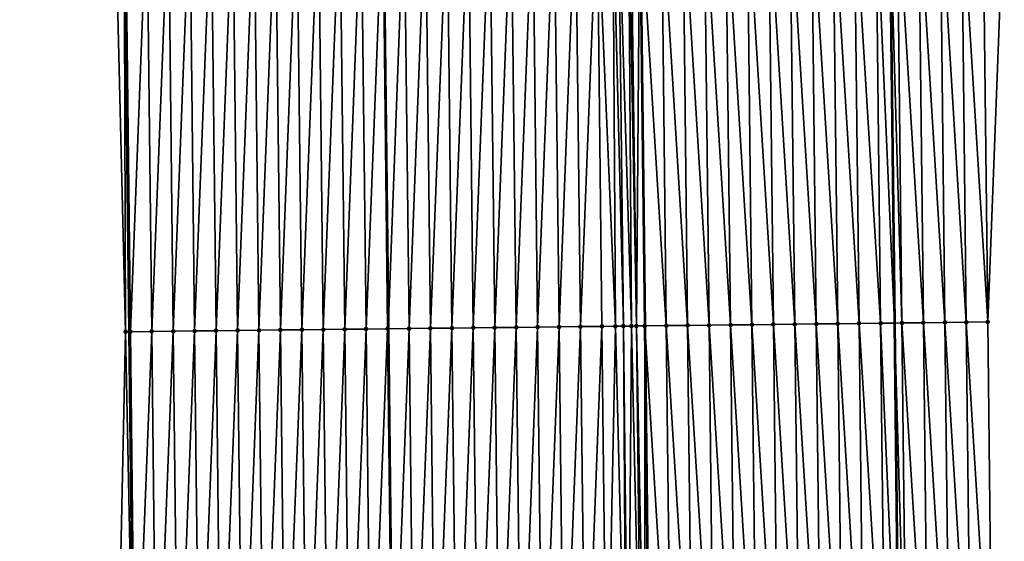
# Model space of a CAD drawing. Header units: feet. Extents: x 2007189 to 2022806, y 818621 to 837694.
# Tile 422 of 656: x 2011350 to 2011396, y 829077 to 829102. Entities that reach past the tile are written whole.
import ezdxf

# ---------------------------------------------------------------- set-up
doc = ezdxf.new("R2010")
doc.units = ezdxf.units.FT
doc.header["$MEASUREMENT"] = 0
for name, color, linetype, lineweight in [('EP_Travel Lane', 172, 'Continuous', 53), ('Road Shots', 141, 'Continuous', 100), ('Road X-Section', 40, 'Continuous', 13), ('STRIPING', 60, 'Continuous', 53)]:
    doc.layers.add(name, color=color, linetype=linetype, lineweight=lineweight)
doc.layers.add('I-77-MM17-21_SB-Surface-Border', color=7, linetype='Continuous')
doc.layers.add('I-77-MM17-21_SB-Surface-TIN', color=7, linetype='Continuous')

msp = doc.modelspace()

# ---------------------------------------------------------------- linework, layer by layer
at = {"layer": 'EP_Travel Lane'}
for points in [[(2011385.86308872, 829507.3101965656, 319.9160782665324), (2011386.033807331, 829487.3112186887, 319.8054262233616), (2011386.204525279, 829467.3123183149, 319.6819733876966), (2011386.375243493, 829447.3133869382, 319.5636536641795), (2011386.596059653, 829427.3327531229, 319.4344477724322), (2011386.823191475, 829407.3343709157, 319.3194434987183), (2011387.050322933, 829387.3360208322, 319.1988913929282), (2011387.277454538, 829367.3376577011, 319.0805946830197), (2011387.504585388, 829347.339361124, 318.9508597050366), (2011387.731716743, 829327.3410201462, 318.8287411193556), (2011387.958849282, 829307.3425748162, 318.7245848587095), (2011388.185980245, 829287.3442682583, 318.5965559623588), (2011388.413111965, 829267.3458950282, 318.4799965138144), (2011388.640244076, 829247.3474874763, 318.3693413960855), (2011388.866874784, 829227.3558490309, 318.2574509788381), (2011389.093531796, 829207.3574781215, 318.1399491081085), (2011389.320189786, 829187.359020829, 318.0367178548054), (2011389.54684707, 829167.360625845, 317.9232186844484), (2011389.773503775, 829147.3622819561, 317.8012910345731), (2011390.000159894, 829127.3639897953, 317.6708094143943), (2011390.22681721, 829107.3655919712, 317.5577578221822), (2011390.453472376, 829087.367383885, 317.4134179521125), (2011390.680128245, 829067.3691138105, 317.2793139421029)], [(2011350.010525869, 829506.9701998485, 319.6443639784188), (2011350.212806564, 829486.9716988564, 319.5046445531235), (2011350.415088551, 829466.9730701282, 319.3860227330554), (2011350.617370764, 829446.9744190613, 319.2710504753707), (2011350.844439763, 829426.9466861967, 319.173616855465), (2011351.073898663, 829406.9483866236, 319.0487097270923), (2011351.303358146, 829386.95003626, 318.9325754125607), (2011351.532819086, 829366.9515588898, 318.8382720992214), (2011351.762279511, 829346.9531262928, 318.7362488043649), (2011351.991736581, 829326.9549862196, 318.5839387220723), (2011352.221193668, 829306.956844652, 318.431868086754), (2011352.450653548, 829286.9584596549, 318.3216740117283), (2011352.680112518, 829266.9601539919, 318.1978322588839), (2011352.909572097, 829246.961795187, 318.0831324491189), (2011353.139628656, 829226.952585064, 317.9835181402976), (2011353.369623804, 829206.9541746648, 317.8788247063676), (2011353.599617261, 829186.9559112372, 317.7498529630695), (2011353.829610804, 829166.9576403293, 317.6220984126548), (2011354.059604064, 829146.9593940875, 317.4902748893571), (2011354.289599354, 829126.9609712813, 317.3876110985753), (2011354.519593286, 829106.9626666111, 317.2654597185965), (2011354.749587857, 829086.9643063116, 317.1524679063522), (2011354.979581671, 829066.9660118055, 317.0286059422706)]]:
    msp.add_polyline3d(points, dxfattribs=at)
at = {"layer": 'I-77-MM17-21_SB-Surface-Border', "color": 3, "linetype": 'Continuous', "lineweight": -3}
for points in [[(2011390.258485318, 829507.3529218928, 319.7774267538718), (2011391.449008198, 829487.3640178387, 319.6080889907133), (2011391.63957944, 829467.3652740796, 319.4900022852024), (2011392.830102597, 829447.3763409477, 319.3254601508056), (2011393.043861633, 829427.4040267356, 319.198285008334), (2011393.260665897, 829407.4054809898, 319.0921575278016), (2011392.477531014, 829387.3959016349, 319.0192415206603), (2011392.694334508, 829367.3974268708, 318.9008873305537), (2011392.9111378, 829347.3989708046, 318.7793318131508), (2011393.127941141, 829327.4005102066, 318.6585254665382), (2011393.344744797, 829307.4020204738, 318.5427462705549), (2011393.561547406, 829287.4036274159, 318.410336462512), (2011393.778350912, 829267.4051515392, 318.2921736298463), (2011392.995216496, 829247.3955291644, 318.2266741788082), (2011394.220631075, 829227.4176077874, 318.0792442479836), (2011394.447288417, 829207.4192134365, 317.9656011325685), (2011394.673946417, 829187.420760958, 317.8615759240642), (2011394.900603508, 829167.4223886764, 317.7443360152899), (2011395.127259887, 829147.4240791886, 317.6167378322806), (2011395.353916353, 829127.4257620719, 317.4903688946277), (2011395.580572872, 829107.4274402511, 317.3647759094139), (2011394.807296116, 829087.417564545, 317.2756272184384), (2011395.033951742, 829067.4193215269, 317.1370634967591)], [(2011354.165455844, 829066.956908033, 317.0082613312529), (2011354.586643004, 829086.9624844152, 317.1483636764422), (2011354.097845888, 829106.9579550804, 317.254168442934), (2011352.145913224, 829126.9370765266, 317.3214209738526), (2011352.285167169, 829146.9395966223, 317.4385482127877), (2011351.846732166, 829166.9355386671, 317.5607679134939), (2011352.440461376, 829186.9429707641, 317.7173379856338), (2011353.071594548, 829206.9508416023, 317.8714465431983), (2011352.71421308, 829226.9478253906, 317.9733095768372), (2011352.379494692, 829246.9561292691, 318.069259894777), (2011351.901901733, 829266.951828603, 318.1787060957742), (2011351.903110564, 829286.9525980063, 318.3088999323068), (2011351.000900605, 829306.9437968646, 318.4006643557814), (2011350.245577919, 829326.936340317, 318.5350538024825), (2011351.279029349, 829346.947960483, 318.7236738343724), (2011350.16341941, 829366.936930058, 318.8009758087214), (2011349.770739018, 829386.9336710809, 318.8895831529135), (2011350.262599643, 829406.9397267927, 319.0254087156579), (2011350.368583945, 829426.9415969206, 319.1616663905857), (2011350.327309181, 829446.9717083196, 319.2622619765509), (2011349.646909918, 829466.9658729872, 319.3657500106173), (2011349.681031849, 829486.9667114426, 319.4914617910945), (2011349.95067896, 829506.969639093, 319.6427918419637)]]:
    msp.add_polyline3d(points, dxfattribs=at)
at = {"layer": 'I-77-MM17-21_SB-Surface-TIN', "color": 128, "linetype": 'Continuous', "lineweight": -3}
for points in [[(2011375.80853342, 829087.2007274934, 317.5245839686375), (2011376.581815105, 829107.2101683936, 317.685457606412), (2011375.581877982, 829107.1989539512, 317.6658932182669)], [(2011375.80853342, 829087.2007274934, 317.5245839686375), (2011376.808470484, 829087.2119471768, 317.5432837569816), (2011376.581815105, 829107.2101683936, 317.685457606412)], [(2011377.441202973, 829087.2190592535, 317.5530429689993), (2011377.319337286, 829107.2184579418, 317.6968976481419), (2011376.581815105, 829107.2101683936, 317.685457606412)], [(2011376.808470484, 829087.2119471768, 317.5432837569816), (2011377.441202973, 829087.2190592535, 317.5530429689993), (2011376.581815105, 829107.2101683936, 317.685457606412)], [(2011377.808407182, 829087.2231991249, 317.5566612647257), (2011377.581751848, 829107.2214163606, 317.6994917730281), (2011377.319337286, 829107.2184579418, 317.6968976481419)], [(2011377.441202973, 829087.2190592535, 317.5530429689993), (2011377.808407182, 829087.2231991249, 317.5566612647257), (2011377.319337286, 829107.2184579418, 317.6968976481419)], [(2011378.182679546, 829087.2274290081, 317.5586461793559), (2011378.043767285, 829107.2266389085, 317.701772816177), (2011377.581751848, 829107.2214163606, 317.6994917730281)], [(2011377.808407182, 829087.2231991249, 317.5566612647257), (2011378.182679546, 829087.2274290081, 317.5586461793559), (2011377.581751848, 829107.2214163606, 317.6994917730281)], [(2011378.417140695, 829087.2300848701, 317.5588881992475), (2011378.15842659, 829107.227938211, 317.7018090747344), (2011378.043767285, 829107.2266389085, 317.701772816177)], [(2011378.182679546, 829087.2274290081, 317.5586461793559), (2011378.417140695, 829087.2300848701, 317.5588881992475), (2011378.043767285, 829107.2266389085, 317.701772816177)], [(2011378.417140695, 829087.2300848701, 317.5588881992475), (2011378.581680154, 829107.2327446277, 317.7002657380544), (2011378.15842659, 829107.227938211, 317.7018090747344)], [(2011378.417140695, 829087.2300848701, 317.5588881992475), (2011378.808335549, 829087.2345220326, 317.5583193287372), (2011378.581680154, 829107.2327446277, 317.7002657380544)], [(2011379.808278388, 829087.2458962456, 317.5515422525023), (2011379.581622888, 829107.2441281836, 317.6919474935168), (2011378.581680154, 829107.2327446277, 317.7002657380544)], [(2011379.808278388, 829087.2458962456, 317.5515422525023), (2011378.581680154, 829107.2327446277, 317.7002657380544), (2011378.808335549, 829087.2345220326, 317.5583193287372)], [(2011380.808213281, 829087.2573074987, 317.5386410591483), (2011380.581557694, 829107.2555470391, 317.6777922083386), (2011379.581622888, 829107.2441281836, 317.6919474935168)], [(2011379.808278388, 829087.2458962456, 317.5515422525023), (2011380.808213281, 829087.2573074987, 317.5386410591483), (2011379.581622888, 829107.2441281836, 317.6919474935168)], [(2011381.808147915, 829087.2687415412, 317.5219805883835), (2011381.58149237, 829107.2669774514, 317.6617305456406), (2011380.581557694, 829107.2555470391, 317.6777922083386)], [(2011380.808213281, 829087.2573074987, 317.5386410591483), (2011381.808147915, 829087.2687415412, 317.5219805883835), (2011380.581557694, 829107.2555470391, 317.6777922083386)], [(2011382.808082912, 829087.2801435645, 317.510601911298), (2011382.581427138, 829107.2783996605, 317.6470220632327), (2011381.58149237, 829107.2669774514, 317.6617305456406)], [(2011381.808147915, 829087.2687415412, 317.5219805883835), (2011382.808082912, 829087.2801435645, 317.510601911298), (2011381.58149237, 829107.2669774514, 317.6617305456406)], [(2011383.808018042, 829087.2915339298, 317.5011463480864), (2011383.581362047, 829107.289809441, 317.6343637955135), (2011382.581427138, 829107.2783996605, 317.6470220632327)], [(2011382.808082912, 829087.2801435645, 317.510601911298), (2011383.808018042, 829087.2915339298, 317.5011463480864), (2011382.581427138, 829107.2783996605, 317.6470220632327)], [(2011384.807953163, 829087.3029250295, 317.4915696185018), (2011384.581297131, 829107.3012037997, 317.6242494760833), (2011383.581362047, 829107.289809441, 317.6343637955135)], [(2011383.808018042, 829087.2915339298, 317.5011463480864), (2011384.807953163, 829087.3029250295, 317.4915696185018), (2011383.581362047, 829107.289809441, 317.6343637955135)], [(2011385.807888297, 829087.3143149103, 317.4821939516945), (2011385.581232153, 829107.3126036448, 317.6132301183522), (2011384.581297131, 829107.3012037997, 317.6242494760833)], [(2011384.807953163, 829087.3029250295, 317.4915696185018), (2011385.807888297, 829087.3143149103, 317.4821939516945), (2011384.581297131, 829107.3012037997, 317.6242494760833)], [(2011386.80782348, 829087.3257005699, 317.4735146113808), (2011386.581167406, 829107.3239830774, 317.6055779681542), (2011385.581232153, 829107.3126036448, 317.6132301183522)], [(2011385.807888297, 829087.3143149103, 317.4821939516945), (2011386.80782348, 829087.3257005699, 317.4735146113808), (2011385.581232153, 829107.3126036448, 317.6132301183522)], [(2011387.807758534, 829087.3370975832, 317.462962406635), (2011387.581102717, 829107.3353574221, 317.5987651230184), (2011386.581167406, 829107.3239830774, 317.6055779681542)], [(2011386.80782348, 829087.3257005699, 317.4735146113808), (2011387.807758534, 829087.3370975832, 317.462962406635), (2011386.581167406, 829107.3239830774, 317.6055779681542)], [(2011388.807693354, 829087.348515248, 317.4490035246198), (2011388.581037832, 829107.3467490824, 317.589095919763), (2011387.581102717, 829107.3353574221, 317.5987651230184)], [(2011387.807758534, 829087.3370975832, 317.462962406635), (2011388.807693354, 829087.348515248, 317.4490035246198), (2011387.581102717, 829107.3353574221, 317.5987651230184)], [(2011389.807627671, 829087.3599772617, 317.4277289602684), (2011389.580972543, 829107.3581763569, 317.5735518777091), (2011388.581037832, 829107.3467490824, 317.589095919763)], [(2011388.807693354, 829087.348515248, 317.4490035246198), (2011389.807627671, 829087.3599772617, 317.4277289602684), (2011388.581037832, 829107.3467490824, 317.589095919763)], [(2011389.580972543, 829107.3581763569, 317.5735518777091), (2011390.453472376, 829087.367383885, 317.4134179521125), (2011390.22681721, 829107.3655919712, 317.5577578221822)], [(2011389.807627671, 829087.3599772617, 317.4277289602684), (2011390.453472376, 829087.367383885, 317.4134179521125), (2011389.580972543, 829107.3581763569, 317.5735518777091)], [(2011390.807561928, 829087.3714446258, 317.4055718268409), (2011390.580906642, 829107.3696576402, 317.5490986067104), (2011390.22681721, 829107.3655919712, 317.5577578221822)], [(2011390.807561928, 829087.3714446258, 317.4055718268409), (2011390.22681721, 829107.3655919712, 317.5577578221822), (2011390.453472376, 829087.367383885, 317.4134179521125)], [(2011391.807496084, 829087.3829208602, 317.3819514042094), (2011391.5808397, 829107.3812306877, 317.5095080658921), (2011390.580906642, 829107.3696576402, 317.5490986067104)], [(2011390.807561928, 829087.3714446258, 317.4055718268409), (2011391.807496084, 829087.3829208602, 317.3819514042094), (2011390.580906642, 829107.3696576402, 317.5490986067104)], [(2011392.807429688, 829087.3944457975, 317.3502970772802), (2011392.580773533, 829107.3927355, 317.4811735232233), (2011391.5808397, 829107.3812306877, 317.5095080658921)], [(2011391.807496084, 829087.3829208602, 317.3819514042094), (2011392.807429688, 829087.3944457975, 317.3502970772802), (2011391.5808397, 829107.3812306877, 317.5095080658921)], [(2011393.807363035, 829087.4059934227, 317.3149001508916), (2011393.580706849, 829107.4042858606, 317.4453253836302), (2011392.580773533, 829107.3927355, 317.4811735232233)], [(2011392.807429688, 829087.3944457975, 317.3502970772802), (2011393.807363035, 829087.4059934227, 317.3149001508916), (2011392.580773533, 829107.3927355, 317.4811735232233)], [(2011394.807296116, 829087.417564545, 317.2756272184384), (2011394.580639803, 829107.4158681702, 317.4042070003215), (2011393.580706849, 829107.4042858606, 317.4453253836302)], [(2011393.807363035, 829087.4059934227, 317.3149001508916), (2011394.807296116, 829087.417564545, 317.2756272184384), (2011393.580706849, 829107.4042858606, 317.4453253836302)], [(2011394.807296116, 829087.417564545, 317.2756272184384), (2011395.580572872, 829107.4274402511, 317.3647759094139), (2011394.580639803, 829107.4158681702, 317.4042070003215)], [(2011354.586643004, 829086.9624844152, 317.1483636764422), (2011354.519593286, 829106.9626666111, 317.2654597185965), (2011354.097845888, 829106.9579550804, 317.254168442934)], [(2011354.583199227, 829106.9633771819, 317.2671626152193), (2011354.519593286, 829106.9626666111, 317.2654597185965), (2011354.749587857, 829086.9643063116, 317.1524679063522)], [(2011354.586643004, 829086.9624844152, 317.1483636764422), (2011354.749587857, 829086.9643063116, 317.1524679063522), (2011354.519593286, 829106.9626666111, 317.2654597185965)], [(2011354.809856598, 829086.96498018, 317.153985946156), (2011355.583136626, 829106.9745672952, 317.2907402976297), (2011354.583199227, 829106.9633771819, 317.2671626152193)], [(2011354.809856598, 829086.96498018, 317.153985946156), (2011354.583199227, 829106.9633771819, 317.2671626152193), (2011354.749587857, 829086.9643063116, 317.1524679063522)], [(2011354.809856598, 829086.96498018, 317.153985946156), (2011355.80979392, 829086.9761770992, 317.1764408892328), (2011355.583136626, 829106.9745672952, 317.2907402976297)], [(2011355.80979392, 829086.9761770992, 317.1764408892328), (2011356.58307361, 829106.9857940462, 317.3082742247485), (2011355.583136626, 829106.9745672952, 317.2907402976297)], [(2011355.80979392, 829086.9761770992, 317.1764408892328), (2011356.8097309, 829086.9874042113, 317.193915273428), (2011356.58307361, 829106.9857940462, 317.3082742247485)], [(2011356.8097309, 829086.9874042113, 317.193915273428), (2011357.583010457, 829106.9970328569, 317.3238188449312), (2011356.58307361, 829106.9857940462, 317.3082742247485)], [(2011356.8097309, 829086.9874042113, 317.193915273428), (2011357.809667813, 829086.9986371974, 317.2104206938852), (2011357.583010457, 829106.9970328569, 317.3238188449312)], [(2011357.809667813, 829086.9986371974, 317.2104206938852), (2011358.582947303, 829107.0082717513, 317.3393496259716), (2011357.583010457, 829106.9970328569, 317.3238188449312)], [(2011357.809667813, 829086.9986371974, 317.2104206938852), (2011358.809604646, 829087.0098772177, 317.225765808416), (2011358.582947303, 829107.0082717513, 317.3393496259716)], [(2011358.809604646, 829087.0098772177, 317.225765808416), (2011359.582884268, 829107.0195001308, 317.3566149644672), (2011358.582947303, 829107.0082717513, 317.3393496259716)], [(2011358.809604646, 829087.0098772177, 317.225765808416), (2011359.809541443, 829087.0211204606, 317.2405792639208), (2011359.582884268, 829107.0195001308, 317.3566149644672)], [(2011359.809541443, 829087.0211204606, 317.2405792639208), (2011360.582821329, 829107.0307200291, 317.3752793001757), (2011359.582884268, 829107.0195001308, 317.3566149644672)], [(2011359.809541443, 829087.0211204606, 317.2405792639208), (2011360.809478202, 829087.0323670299, 317.254844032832), (2011360.582821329, 829107.0307200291, 317.3752793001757)], [(2011360.809478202, 829087.0323670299, 317.254844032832), (2011361.582758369, 829107.041941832, 317.3936294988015), (2011360.582821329, 829107.0307200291, 317.3752793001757)], [(2011360.809478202, 829087.0323670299, 317.254844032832), (2011361.809414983, 829087.0436116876, 317.2694241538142), (2011361.582758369, 829107.041941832, 317.3936294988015)], [(2011361.809414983, 829087.0436116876, 317.2694241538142), (2011362.58269544, 829107.0531608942, 317.4124317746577), (2011361.582758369, 829107.041941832, 317.3936294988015)], [(2011361.809414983, 829087.0436116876, 317.2694241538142), (2011362.80935185, 829087.054848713, 317.28526324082), (2011362.58269544, 829107.0531608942, 317.4124317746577)], [(2011362.80935185, 829087.054848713, 317.28526324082), (2011363.582632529, 829107.0643783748, 317.4314949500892), (2011362.58269544, 829107.0531608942, 317.4124317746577)], [(2011362.80935185, 829087.054848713, 317.28526324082), (2011363.809288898, 829087.0660698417, 317.3037246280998), (2011363.582632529, 829107.0643783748, 317.4314949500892)], [(2011363.809288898, 829087.0660698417, 317.3037246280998), (2011364.582569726, 829107.0755863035, 317.452133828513), (2011363.582632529, 829107.0643783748, 317.4314949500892)], [(2011363.809288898, 829087.0660698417, 317.3037246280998), (2011364.809226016, 829087.0772846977, 317.3232208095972), (2011364.582569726, 829107.0755863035, 317.452133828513)], [(2011364.809226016, 829087.0772846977, 317.3232208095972), (2011365.582507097, 829107.0867788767, 317.4753056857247), (2011364.582569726, 829107.0755863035, 317.452133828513)], [(2011364.809226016, 829087.0772846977, 317.3232208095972), (2011365.809163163, 829087.088497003, 317.3431376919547), (2011365.582507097, 829107.0867788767, 317.4753056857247)], [(2011365.809163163, 829087.088497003, 317.3431376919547), (2011366.582444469, 829107.0979713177, 317.4984993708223), (2011365.582507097, 829107.0867788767, 317.4753056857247)], [(2011365.809163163, 829087.088497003, 317.3431376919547), (2011366.809100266, 829087.0997133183, 317.3623930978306), (2011366.582444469, 829107.0979713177, 317.4984993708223)], [(2011366.809100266, 829087.0997133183, 317.3623930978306), (2011366.609127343, 829107.0982699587, 317.4991222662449), (2011366.582444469, 829107.0979713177, 317.4984993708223)], [(2011367.582381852, 829107.1091628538, 317.5218422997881), (2011366.609127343, 829107.0982699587, 317.4991222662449), (2011366.834528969, 829087.0999986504, 317.362866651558)], [(2011366.809100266, 829087.0997133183, 317.3623930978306), (2011366.834528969, 829087.0999986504, 317.362866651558), (2011366.609127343, 829107.0982699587, 317.4991222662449)], [(2011367.809037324, 829087.1109334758, 317.3810147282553), (2011367.582381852, 829107.1091628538, 317.5218422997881), (2011366.834528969, 829087.0999986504, 317.362866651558)], [(2011367.809037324, 829087.1109334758, 317.3810147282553), (2011368.582319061, 829107.1203697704, 317.5426480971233), (2011367.582381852, 829107.1091628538, 317.5218422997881)], [(2011367.809037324, 829087.1109334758, 317.3810147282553), (2011368.80897444, 829087.1221485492, 317.4004749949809), (2011368.582319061, 829107.1203697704, 317.5426480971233)], [(2011368.80897444, 829087.1221485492, 317.4004749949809), (2011369.582256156, 829107.131586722, 317.5617985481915), (2011368.582319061, 829107.1203697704, 317.5426480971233)], [(2011368.80897444, 829087.1221485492, 317.4004749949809), (2011369.808911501, 829087.1333685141, 317.4191283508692), (2011369.582256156, 829107.131586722, 317.5617985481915)], [(2011369.808911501, 829087.1333685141, 317.4191283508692), (2011370.582193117, 829107.1428154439, 317.579007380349), (2011369.582256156, 829107.131586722, 317.5617985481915)], [(2011369.808911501, 829087.1333685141, 317.4191283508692), (2011370.808848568, 829087.1445879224, 317.4378735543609), (2011370.582193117, 829107.1428154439, 317.579007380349)], [(2011370.808848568, 829087.1445879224, 317.4378735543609), (2011371.582129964, 829107.1540542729, 317.5945489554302), (2011370.582193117, 829107.1428154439, 317.579007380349)], [(2011370.808848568, 829087.1445879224, 317.4378735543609), (2011371.80878556, 829087.155813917, 317.4555322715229), (2011371.582129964, 829107.1540542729, 317.5945489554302)], [(2011371.80878556, 829087.155813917, 317.4555322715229), (2011372.582066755, 829107.1652980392, 317.6092761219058), (2011371.582129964, 829107.1540542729, 317.5945489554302)], [(2011371.80878556, 829087.155813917, 317.4555322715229), (2011372.808722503, 829087.167044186, 317.4724859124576), (2011372.582066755, 829107.1652980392, 317.6092761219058)], [(2011372.808722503, 829087.167044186, 317.4724859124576), (2011373.582003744, 829107.1765242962, 317.6268915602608), (2011372.582066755, 829107.1652980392, 317.6092761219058)], [(2011372.808722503, 829087.167044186, 317.4724859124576), (2011373.808659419, 829087.1782769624, 317.4890259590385), (2011373.582003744, 829107.1765242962, 317.6268915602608)], [(2011373.808659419, 829087.1782769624, 317.4890259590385), (2011374.581940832, 829107.1877418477, 317.6459430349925), (2011373.582003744, 829107.1765242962, 317.6268915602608)], [(2011373.808659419, 829087.1782769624, 317.4890259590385), (2011374.808596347, 829087.1895085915, 317.5057552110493), (2011374.581940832, 829107.1877418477, 317.6459430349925)], [(2011374.808596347, 829087.1895085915, 317.5057552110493), (2011375.581877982, 829107.1989539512, 317.6658932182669), (2011374.581940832, 829107.1877418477, 317.6459430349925)], [(2011374.808596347, 829087.1895085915, 317.5057552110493), (2011375.80853342, 829087.2007274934, 317.5245839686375), (2011375.581877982, 829107.1989539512, 317.6658932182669)], [(2011358.036324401, 829067.0003092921, 317.085831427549), (2011358.809604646, 829087.0098772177, 317.225765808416), (2011357.809667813, 829086.9986371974, 317.2104206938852)], [(2011358.036324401, 829067.0003092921, 317.085831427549), (2011359.036261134, 829067.0115581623, 317.0997173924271), (2011358.809604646, 829087.0098772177, 317.225765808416)], [(2011359.036261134, 829067.0115581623, 317.0997173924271), (2011359.809541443, 829087.0211204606, 317.2405792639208), (2011358.809604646, 829087.0098772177, 317.225765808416)], [(2011359.036261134, 829067.0115581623, 317.0997173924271), (2011360.036197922, 829067.0228021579, 317.1144074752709), (2011359.809541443, 829087.0211204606, 317.2405792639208)], [(2011360.036197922, 829067.0228021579, 317.1144074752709), (2011360.809478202, 829087.0323670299, 317.254844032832), (2011359.809541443, 829087.0211204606, 317.2405792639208)], [(2011360.036197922, 829067.0228021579, 317.1144074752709), (2011361.036134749, 829067.0340427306, 317.12966223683), (2011360.809478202, 829087.0323670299, 317.254844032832)], [(2011361.036134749, 829067.0340427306, 317.12966223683), (2011361.809414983, 829087.0436116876, 317.2694241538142), (2011360.809478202, 829087.0323670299, 317.254844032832)], [(2011361.036134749, 829067.0340427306, 317.12966223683), (2011362.036071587, 829067.0452823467, 317.1450747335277), (2011361.809414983, 829087.0436116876, 317.2694241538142)], [(2011362.036071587, 829067.0452823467, 317.1450747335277), (2011362.80935185, 829087.054848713, 317.28526324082), (2011361.809414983, 829087.0436116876, 317.2694241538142)], [(2011362.036071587, 829067.0452823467, 317.1450747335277), (2011363.03600847, 829067.0565180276, 317.1611364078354), (2011362.80935185, 829087.054848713, 317.28526324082)], [(2011363.03600847, 829067.0565180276, 317.1611364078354), (2011363.809288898, 829087.0660698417, 317.3037246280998), (2011362.80935185, 829087.054848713, 317.28526324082)], [(2011363.03600847, 829067.0565180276, 317.1611364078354), (2011364.03594544, 829067.0677459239, 317.1784821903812), (2011363.809288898, 829087.0660698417, 317.3037246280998)], [(2011364.03594544, 829067.0677459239, 317.1784821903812), (2011364.809226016, 829087.0772846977, 317.3232208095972), (2011363.809288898, 829087.0660698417, 317.3037246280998)], [(2011364.03594544, 829067.0677459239, 317.1784821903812), (2011365.035882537, 829067.0789627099, 317.1976607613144), (2011364.809226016, 829087.0772846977, 317.3232208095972)], [(2011365.035882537, 829067.0789627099, 317.1976607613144), (2011365.809163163, 829087.088497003, 317.3431376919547), (2011364.809226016, 829087.0772846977, 317.3232208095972)], [(2011365.035882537, 829067.0789627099, 317.1976607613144), (2011366.035819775, 829067.090167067, 317.2188895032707), (2011365.809163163, 829087.088497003, 317.3431376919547)], [(2011366.035819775, 829067.090167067, 317.2188895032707), (2011366.809100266, 829087.0997133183, 317.3623930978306), (2011365.809163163, 829087.088497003, 317.3431376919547)], [(2011366.035819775, 829067.090167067, 317.2188895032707), (2011367.035757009, 829067.1013716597, 317.2400794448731), (2011366.809100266, 829087.0997133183, 317.3623930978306)], [(2011367.035757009, 829067.1013716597, 317.2400794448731), (2011366.834528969, 829087.0999986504, 317.362866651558), (2011366.809100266, 829087.0997133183, 317.3623930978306)], [(2011367.809037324, 829087.1109334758, 317.3810147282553), (2011366.834528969, 829087.0999986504, 317.362866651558), (2011367.059931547, 829067.1016428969, 317.2405332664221)], [(2011367.035757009, 829067.1013716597, 317.2400794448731), (2011367.059931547, 829067.1016428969, 317.2405332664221), (2011366.834528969, 829087.0999986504, 317.362866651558)], [(2011368.035694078, 829067.1125909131, 317.2588509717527), (2011367.809037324, 829087.1109334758, 317.3810147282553), (2011367.059931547, 829067.1016428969, 317.2405332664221)], [(2011368.035694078, 829067.1125909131, 317.2588509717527), (2011368.80897444, 829087.1221485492, 317.4004749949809), (2011367.809037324, 829087.1109334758, 317.3810147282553)], [(2011368.035694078, 829067.1125909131, 317.2588509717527), (2011369.035630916, 829067.1238305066, 317.274267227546), (2011368.80897444, 829087.1221485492, 317.4004749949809)], [(2011369.035630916, 829067.1238305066, 317.274267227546), (2011369.808911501, 829087.1333685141, 317.4191283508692), (2011368.80897444, 829087.1221485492, 317.4004749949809)], [(2011369.035630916, 829067.1238305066, 317.274267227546), (2011370.035567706, 829067.1350744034, 317.288973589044), (2011369.808911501, 829087.1333685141, 317.4191283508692)], [(2011370.035567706, 829067.1350744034, 317.288973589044), (2011370.808848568, 829087.1445879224, 317.4378735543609), (2011369.808911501, 829087.1333685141, 317.4191283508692)], [(2011370.035567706, 829067.1350744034, 317.288973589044), (2011371.035504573, 829067.1463114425, 317.3048112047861), (2011370.808848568, 829087.1445879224, 317.4378735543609)], [(2011371.035504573, 829067.1463114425, 317.3048112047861), (2011371.80878556, 829087.155813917, 317.4555322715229), (2011370.808848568, 829087.1445879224, 317.4378735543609)], [(2011371.035504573, 829067.1463114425, 317.3048112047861), (2011372.035441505, 829067.1575427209, 317.3215991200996), (2011371.80878556, 829087.155813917, 317.4555322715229)], [(2011372.035441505, 829067.1575427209, 317.3215991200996), (2011372.808722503, 829087.167044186, 317.4724859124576), (2011371.80878556, 829087.155813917, 317.4555322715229)], [(2011372.035441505, 829067.1575427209, 317.3215991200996), (2011373.035378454, 829067.1687725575, 317.3386248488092), (2011372.808722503, 829087.167044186, 317.4724859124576)], [(2011373.035378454, 829067.1687725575, 317.3386248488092), (2011373.808659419, 829087.1782769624, 317.4890259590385), (2011372.808722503, 829087.167044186, 317.4724859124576)], [(2011373.035378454, 829067.1687725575, 317.3386248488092), (2011374.035315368, 829067.1800054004, 317.3551546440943), (2011373.808659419, 829087.1782769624, 317.4890259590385)], [(2011374.035315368, 829067.1800054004, 317.3551546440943), (2011374.808596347, 829087.1895085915, 317.5057552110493), (2011373.808659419, 829087.1782769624, 317.4890259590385)], [(2011374.035315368, 829067.1800054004, 317.3551546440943), (2011375.03525227, 829067.1912394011, 317.3714934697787), (2011374.808596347, 829087.1895085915, 317.5057552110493)], [(2011375.03525227, 829067.1912394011, 317.3714934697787), (2011375.80853342, 829087.2007274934, 317.5245839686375), (2011374.808596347, 829087.1895085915, 317.5057552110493)], [(2011375.03525227, 829067.1912394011, 317.3714934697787), (2011376.035189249, 829067.2024665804, 317.3889575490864), (2011375.80853342, 829087.2007274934, 317.5245839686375)], [(2011376.035189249, 829067.2024665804, 317.3889575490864), (2011376.808470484, 829087.2119471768, 317.5432837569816), (2011375.80853342, 829087.2007274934, 317.5245839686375)], [(2011376.035189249, 829067.2024665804, 317.3889575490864), (2011377.035126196, 829067.2136965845, 317.4059556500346), (2011376.808470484, 829087.2119471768, 317.5432837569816)], [(2011377.035126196, 829067.2136965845, 317.4059556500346), (2011377.441202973, 829087.2190592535, 317.5530429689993), (2011376.808470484, 829087.2119471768, 317.5432837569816)], [(2011377.035126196, 829067.2136965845, 317.4059556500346), (2011377.947194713, 829067.2239601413, 317.4180990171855), (2011377.441202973, 829087.2190592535, 317.5530429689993)], [(2011377.947194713, 829067.2239601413, 317.4180990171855), (2011377.808407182, 829087.2231991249, 317.5566612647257), (2011377.441202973, 829087.2190592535, 317.5530429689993)], [(2011378.035062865, 829067.2249510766, 317.4189142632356), (2011378.182679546, 829087.2274290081, 317.5586461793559), (2011377.808407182, 829087.2231991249, 317.5566612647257)], [(2011377.947194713, 829067.2239601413, 317.4180990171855), (2011378.035062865, 829067.2249510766, 317.4189142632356), (2011377.808407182, 829087.2231991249, 317.5566612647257)], [(2011378.035062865, 829067.2249510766, 317.4189142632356), (2011378.646769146, 829067.2318611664, 317.4226835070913), (2011378.182679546, 829087.2274290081, 317.5586461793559)], [(2011378.646769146, 829067.2318611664, 317.4226835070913), (2011378.417140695, 829087.2300848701, 317.5588881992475), (2011378.182679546, 829087.2274290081, 317.5586461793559)], [(2011378.817615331, 829067.2337961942, 317.4228987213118), (2011378.808335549, 829087.2345220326, 317.5583193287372), (2011378.417140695, 829087.2300848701, 317.5588881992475)], [(2011378.646769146, 829067.2318611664, 317.4226835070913), (2011378.817615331, 829067.2337961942, 317.4228987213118), (2011378.417140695, 829087.2300848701, 317.5588881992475)], [(2011380.034934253, 829067.2476321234, 317.416448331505), (2011379.808278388, 829087.2458962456, 317.5515422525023), (2011378.808335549, 829087.2345220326, 317.5583193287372)], [(2011380.034934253, 829067.2476321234, 317.416448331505), (2011378.808335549, 829087.2345220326, 317.5583193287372), (2011379.034991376, 829067.2362612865, 317.422667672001)], [(2011378.817615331, 829067.2337961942, 317.4228987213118), (2011379.034991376, 829067.2362612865, 317.422667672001), (2011378.808335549, 829087.2345220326, 317.5583193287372)], [(2011381.034869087, 829067.2590485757, 317.4026902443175), (2011380.808213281, 829087.2573074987, 317.5386410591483), (2011379.808278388, 829087.2458962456, 317.5515422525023)], [(2011380.034934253, 829067.2476321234, 317.416448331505), (2011381.034869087, 829067.2590485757, 317.4026902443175), (2011379.808278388, 829087.2458962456, 317.5515422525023)], [(2011382.034803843, 829067.2704719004, 317.387798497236), (2011381.808147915, 829087.2687415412, 317.5219805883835), (2011380.808213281, 829087.2573074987, 317.5386410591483)], [(2011381.034869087, 829067.2590485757, 317.4026902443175), (2011382.034803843, 829067.2704719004, 317.387798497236), (2011380.808213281, 829087.2573074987, 317.5386410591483)], [(2011383.034738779, 829067.2818792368, 317.3755441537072), (2011382.808082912, 829087.2801435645, 317.510601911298), (2011381.808147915, 829087.2687415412, 317.5219805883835)], [(2011382.034803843, 829067.2704719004, 317.387798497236), (2011383.034738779, 829067.2818792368, 317.3755441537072), (2011381.808147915, 829087.2687415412, 317.5219805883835)], [(2011384.034673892, 829067.2932710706, 317.3658471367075), (2011383.808018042, 829087.2915339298, 317.5011463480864), (2011382.808082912, 829087.2801435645, 317.510601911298)], [(2011383.034738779, 829067.2818792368, 317.3755441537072), (2011384.034673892, 829067.2932710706, 317.3658471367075), (2011382.808082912, 829087.2801435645, 317.510601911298)], [(2011385.034609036, 829067.3046602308, 317.356591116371), (2011384.807953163, 829087.3029250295, 317.4915696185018), (2011383.808018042, 829087.2915339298, 317.5011463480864)], [(2011384.034673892, 829067.2932710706, 317.3658471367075), (2011385.034609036, 829067.3046602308, 317.356591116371), (2011383.808018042, 829087.2915339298, 317.5011463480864)], [(2011386.034544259, 829067.3160422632, 317.3485108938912), (2011385.807888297, 829087.3143149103, 317.4821939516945), (2011384.807953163, 829087.3029250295, 317.4915696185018)], [(2011385.034609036, 829067.3046602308, 317.356591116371), (2011386.034544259, 829067.3160422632, 317.3485108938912), (2011384.807953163, 829087.3029250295, 317.4915696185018)], [(2011387.034479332, 829067.3274375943, 317.3382369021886), (2011386.80782348, 829087.3257005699, 317.4735146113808), (2011385.807888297, 829087.3143149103, 317.4821939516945)], [(2011386.034544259, 829067.3160422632, 317.3485108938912), (2011387.034479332, 829067.3274375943, 317.3382369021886), (2011385.807888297, 829087.3143149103, 317.4821939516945)], [(2011388.034414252, 829067.3388463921, 317.3257415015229), (2011387.807758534, 829087.3370975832, 317.462962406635), (2011386.80782348, 829087.3257005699, 317.4735146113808)], [(2011387.034479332, 829067.3274375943, 317.3382369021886), (2011388.034414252, 829067.3388463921, 317.3257415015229), (2011386.80782348, 829087.3257005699, 317.4735146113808)], [(2011389.034349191, 829067.3502536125, 317.3135063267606), (2011388.807693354, 829087.348515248, 317.4490035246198), (2011387.807758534, 829087.3370975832, 317.462962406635)], [(2011388.034414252, 829067.3388463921, 317.3257415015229), (2011389.034349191, 829067.3502536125, 317.3135063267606), (2011387.807758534, 829087.3370975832, 317.462962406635)], [(2011390.034283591, 829067.3617083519, 317.2934324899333), (2011389.807627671, 829087.3599772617, 317.4277289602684), (2011388.807693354, 829087.348515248, 317.4490035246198)], [(2011389.034349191, 829067.3502536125, 317.3135063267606), (2011390.034283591, 829067.3617083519, 317.2934324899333), (2011388.807693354, 829087.348515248, 317.4490035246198)], [(2011389.807627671, 829087.3599772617, 317.4277289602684), (2011390.680128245, 829067.3691138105, 317.2793139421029), (2011390.453472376, 829087.367383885, 317.4134179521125)], [(2011390.034283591, 829067.3617083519, 317.2934324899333), (2011390.680128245, 829067.3691138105, 317.2793139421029), (2011389.807627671, 829087.3599772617, 317.4277289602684)], [(2011391.034217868, 829067.3731739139, 317.2715733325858), (2011390.807561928, 829087.3714446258, 317.4055718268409), (2011390.453472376, 829087.367383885, 317.4134179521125)], [(2011391.034217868, 829067.3731739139, 317.2715733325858), (2011390.453472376, 829087.367383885, 317.4134179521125), (2011390.680128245, 829067.3691138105, 317.2793139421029)], [(2011392.034151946, 829067.3846569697, 317.2468284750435), (2011391.807496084, 829087.3829208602, 317.3819514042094), (2011390.807561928, 829087.3714446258, 317.4055718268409)], [(2011391.034217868, 829067.3731739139, 317.2715733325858), (2011392.034151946, 829067.3846569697, 317.2468284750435), (2011390.807561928, 829087.3714446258, 317.4055718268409)], [(2011393.034085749, 829067.396164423, 317.2180590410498), (2011392.807429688, 829087.3944457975, 317.3502970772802), (2011391.807496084, 829087.3829208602, 317.3819514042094)], [(2011392.034151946, 829067.3846569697, 317.2468284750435), (2011393.034085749, 829067.396164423, 317.2180590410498), (2011391.807496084, 829087.3829208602, 317.3819514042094)], [(2011394.034018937, 829067.4077261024, 317.1803445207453), (2011393.807363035, 829087.4059934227, 317.3149001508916), (2011392.807429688, 829087.3944457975, 317.3502970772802)], [(2011393.034085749, 829067.396164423, 317.2180590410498), (2011394.034018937, 829067.4077261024, 317.1803445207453), (2011392.807429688, 829087.3944457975, 317.3502970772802)], [(2011395.033951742, 829067.4193215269, 317.1370634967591), (2011394.807296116, 829087.417564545, 317.2756272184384), (2011393.807363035, 829087.4059934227, 317.3149001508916)], [(2011394.034018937, 829067.4077261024, 317.1803445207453), (2011395.033951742, 829067.4193215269, 317.1370634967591), (2011393.807363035, 829087.4059934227, 317.3149001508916)], [(2011354.165455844, 829066.956908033, 317.0082613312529), (2011354.979581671, 829066.9660118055, 317.0286059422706), (2011354.586643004, 829086.9624844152, 317.1483636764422)], [(2011354.586643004, 829086.9624844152, 317.1483636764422), (2011354.979581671, 829066.9660118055, 317.0286059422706), (2011354.749587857, 829086.9643063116, 317.1524679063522)], [(2011354.809856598, 829086.96498018, 317.153985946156), (2011354.749587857, 829086.9643063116, 317.1524679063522), (2011354.979581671, 829066.9660118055, 317.0286059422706)], [(2011355.03651323, 829066.9666484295, 317.0300286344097), (2011355.80979392, 829086.9761770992, 317.1764408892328), (2011354.809856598, 829086.96498018, 317.153985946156)], [(2011355.03651323, 829066.9666484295, 317.0300286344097), (2011354.809856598, 829086.96498018, 317.153985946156), (2011354.979581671, 829066.9660118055, 317.0286059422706)], [(2011355.03651323, 829066.9666484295, 317.0300286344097), (2011356.036450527, 829066.9778475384, 317.0521231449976), (2011355.80979392, 829086.9761770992, 317.1764408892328)], [(2011356.036450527, 829066.9778475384, 317.0521231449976), (2011356.8097309, 829086.9874042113, 317.193915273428), (2011355.80979392, 829086.9761770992, 317.1764408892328)], [(2011356.036450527, 829066.9778475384, 317.0521231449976), (2011357.036387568, 829066.9890692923, 317.0704822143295), (2011356.8097309, 829086.9874042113, 317.193915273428)], [(2011357.036387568, 829066.9890692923, 317.0704822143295), (2011357.809667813, 829086.9986371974, 317.2104206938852), (2011356.8097309, 829086.9874042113, 317.193915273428)], [(2011357.036387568, 829066.9890692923, 317.0704822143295), (2011358.036324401, 829067.0003092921, 317.085831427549), (2011357.809667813, 829086.9986371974, 317.2104206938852)]]:
    msp.add_3dface(points, dxfattribs=at)
at = {"layer": 'Road Shots', "lineweight": 100}
for p in [(2011358.809604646, 829087.0098772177, 317.225765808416), (2011359.809541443, 829087.0211204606, 317.2405792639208), (2011360.809478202, 829087.0323670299, 317.254844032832), (2011361.809414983, 829087.0436116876, 317.2694241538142), (2011362.80935185, 829087.054848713, 317.28526324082), (2011363.809288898, 829087.0660698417, 317.3037246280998), (2011364.809226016, 829087.0772846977, 317.3232208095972), (2011365.809163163, 829087.088497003, 317.3431376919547), (2011366.809100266, 829087.0997133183, 317.3623930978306), (2011367.809037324, 829087.1109334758, 317.3810147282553), (2011368.80897444, 829087.1221485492, 317.4004749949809), (2011369.808911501, 829087.1333685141, 317.4191283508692), (2011370.808848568, 829087.1445879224, 317.4378735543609), (2011371.80878556, 829087.155813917, 317.4555322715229), (2011372.808722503, 829087.167044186, 317.4724859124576), (2011373.808659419, 829087.1782769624, 317.4890259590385), (2011374.808596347, 829087.1895085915, 317.5057552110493), (2011375.80853342, 829087.2007274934, 317.5245839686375), (2011376.808470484, 829087.2119471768, 317.5432837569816), (2011377.441202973, 829087.2190592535, 317.5530429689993), (2011377.808407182, 829087.2231991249, 317.5566612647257), (2011378.182679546, 829087.2274290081, 317.5586461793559), (2011378.417140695, 829087.2300848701, 317.5588881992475), (2011378.808343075, 829087.2345221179, 317.5583193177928), (2011379.808278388, 829087.2458962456, 317.5515422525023), (2011380.808213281, 829087.2573074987, 317.5386410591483), (2011381.808147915, 829087.2687415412, 317.5219805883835), (2011382.808082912, 829087.2801435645, 317.510601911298), (2011383.808018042, 829087.2915339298, 317.5011463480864), (2011384.807953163, 829087.3029250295, 317.4915696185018), (2011385.807888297, 829087.3143149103, 317.4821939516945), (2011386.80782348, 829087.3257005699, 317.4735146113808), (2011387.807758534, 829087.3370975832, 317.462962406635), (2011388.807693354, 829087.348515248, 317.4490035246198), (2011389.807627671, 829087.3599772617, 317.4277289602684), (2011390.807561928, 829087.3714446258, 317.4055718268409), (2011391.807496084, 829087.3829208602, 317.3819514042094), (2011392.807429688, 829087.3944457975, 317.3502970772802), (2011393.807363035, 829087.4059934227, 317.3149001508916), (2011394.807296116, 829087.417564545, 317.2756272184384), (2011354.586643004, 829086.9624844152, 317.1483636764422), (2011354.809856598, 829086.96498018, 317.153985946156), (2011355.80979392, 829086.9761770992, 317.1764408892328), (2011356.8097309, 829086.9874042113, 317.193915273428), (2011357.809667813, 829086.9986371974, 317.2104206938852)]:
    msp.add_point(p, dxfattribs=at)
at = {"layer": 'Road X-Section', "extrusion": (-0.01133283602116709, 0.9999174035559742, 0.006062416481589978), "elevation": 806226.0538241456, "flags": 128}
msp.add_lwpolyline([(-2020661.717911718, -4570.486479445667), (-2020660.717911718, -4570.447205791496), (-2020659.717911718, -4570.411808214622), (-2020658.717911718, -4570.380153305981), (-2020657.717911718, -4570.356532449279), (-2020656.717911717, -4570.334374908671), (-2020655.717911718, -4570.313099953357), (-2020654.717911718, -4570.299140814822), (-2020653.717911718, -4570.288588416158), (-2020652.717911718, -4570.279908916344), (-2020651.717911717, -4570.270533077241), (-2020650.717911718, -4570.260956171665), (-2020649.717911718, -4570.251500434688), (-2020648.717911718, -4570.240121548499), (-2020647.717911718, -4570.223460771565), (-2020646.717911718, -4570.210559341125), (-2020645.717911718, -4570.203782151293), (-2020645.326684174, -4570.203213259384), (-2020645.092207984, -4570.203455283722), (-2020644.717911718, -4570.205440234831), (-2020644.350684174, -4570.209058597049), (-2020643.717911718, -4570.218817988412), (-2020642.717911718, -4570.237518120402), (-2020641.717911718, -4570.256347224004), (-2020640.717911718, -4570.273076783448), (-2020639.717911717, -4570.289617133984), (-2020638.717911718, -4570.306571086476), (-2020637.717911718, -4570.324230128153), (-2020636.717911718, -4570.342975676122), (-2020635.717911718, -4570.361629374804), (-2020634.717911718, -4570.381089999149), (-2020633.717911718, -4570.399711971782), (-2020632.717911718, -4570.418967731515), (-2020631.717911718, -4570.438884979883), (-2020630.717911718, -4570.45838151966), (-2020629.717911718, -4570.476843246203), (-2020628.717911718, -4570.492682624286), (-2020627.717911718, -4570.507263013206), (-2020626.717911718, -4570.52152804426), (-2020625.717911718, -4570.536341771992), (-2020624.717911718, -4570.551687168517), (-2020623.717911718, -4570.568192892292), (-2020622.717911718, -4570.585667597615), (-2020621.717911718, -4570.608122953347), (-2020621.494684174, -4570.613745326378)], dxfattribs=at)
at = {"layer": 'STRIPING'}
for points in [[(2011362.361530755, 829507.0863748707, 319.8949234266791), (2011362.568087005, 829487.0879935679, 319.742196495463), (2011362.774645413, 829467.0894032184, 319.6239562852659), (2011362.9812043, 829447.0907665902, 319.5133322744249), (2011363.18668122, 829427.0793792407, 319.3644066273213), (2011363.39188861, 829407.0806755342, 319.2638005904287), (2011363.597095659, 829387.0820049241, 319.1575168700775), (2011363.802302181, 829367.0833858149, 319.0423658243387), (2011364.007508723, 829347.0847646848, 318.9275544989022), (2011364.212713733, 829327.0862929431, 318.7870603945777), (2011364.41791924, 829307.0877726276, 318.6549143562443), (2011364.623126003, 829287.0891300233, 318.5438050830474), (2011364.828333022, 829267.0904624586, 318.4369896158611), (2011365.033538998, 829247.0918965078, 318.3126939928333), (2011365.256709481, 829227.0886168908, 318.1980219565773), (2011365.482112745, 829207.090200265, 318.0857529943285), (2011365.707515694, 829187.0918115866, 317.9688584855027), (2011365.932919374, 829167.0933580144, 317.8626612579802), (2011366.15832153, 829147.0950397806, 317.7341387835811), (2011366.383724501, 829127.09664916, 317.6175723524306), (2011366.609127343, 829107.0982699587, 317.4991222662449), (2011366.834528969, 829087.0999986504, 317.362866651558), (2011367.059931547, 829067.1016428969, 317.2405332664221)], [(2011374.259221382, 829507.1986526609, 320.0758248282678), (2011374.449791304, 829487.2000473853, 319.934918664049), (2011374.640361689, 829467.2013934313, 319.802036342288), (2011374.830933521, 829447.2025878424, 319.6941613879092), (2011375.044934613, 829427.2067917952, 319.560971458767), (2011375.26173942, 829407.2081957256, 319.4634866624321), (2011375.478543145, 829387.209699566, 319.3488114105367), (2011375.69534753, 829367.2111424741, 319.2446197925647), (2011375.912150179, 829347.2127455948, 319.1128689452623), (2011376.128952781, 829327.2143529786, 318.9803814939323), (2011376.345756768, 829307.215832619, 318.8698709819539), (2011376.562560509, 829287.217334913, 318.7554633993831), (2011376.779363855, 829267.2188737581, 318.6347680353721), (2011376.996167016, 829247.2204295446, 318.5111583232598), (2011377.221737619, 829227.2229772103, 318.4039779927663), (2011377.448395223, 829207.2245597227, 318.2941776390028), (2011377.675052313, 829187.226187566, 318.1769025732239), (2011377.901710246, 829167.2277410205, 318.0719001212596), (2011378.128366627, 829147.2294313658, 317.9443163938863), (2011378.355022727, 829127.231146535, 317.8126347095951), (2011378.581680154, 829107.2327446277, 317.7002657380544), (2011378.808335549, 829087.2345220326, 317.5583193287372), (2011379.034991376, 829067.2362612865, 317.422667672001)]]:
    msp.add_polyline3d(points, dxfattribs=at)

doc.saveas('drawing.dxf')
